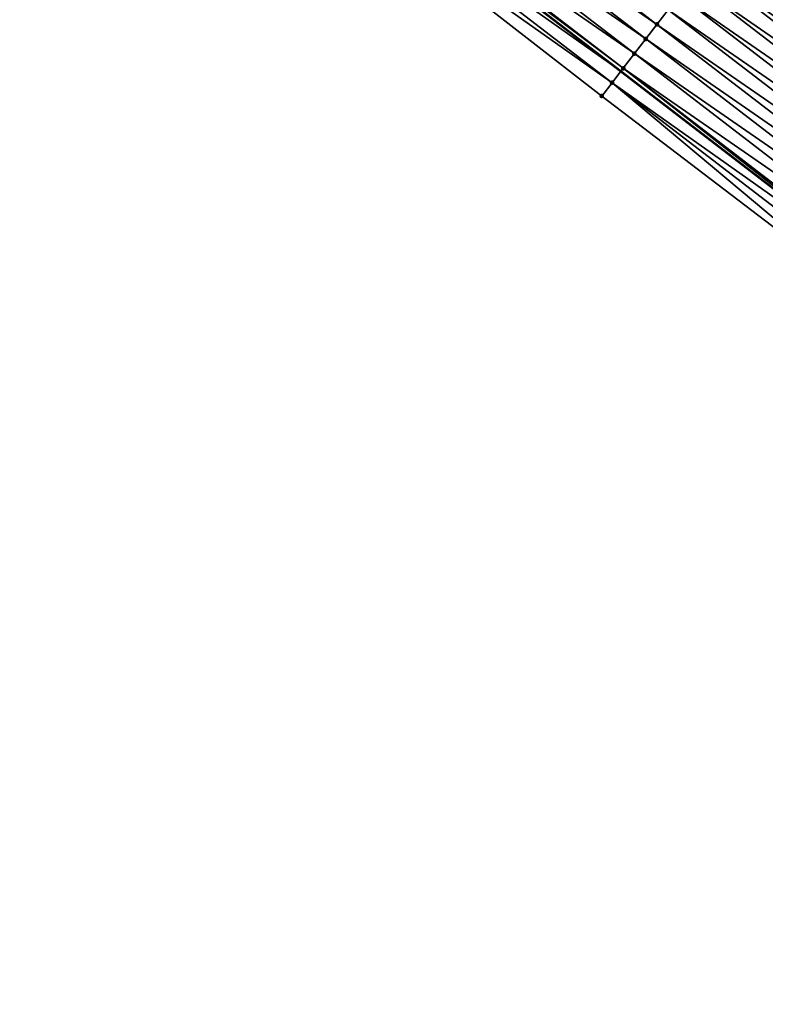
# Model space of a CAD drawing. Header units: feet. Extents: x 2017424 to 2024169, y 808042 to 818730.
# Tile 257 of 329: x 2021128 to 2021169, y 815278 to 815332. Entities that reach past the tile are written whole.
import ezdxf

# ---------------------------------------------------------------- set-up
doc = ezdxf.new("R2010")
doc.units = ezdxf.units.FT
doc.header["$MEASUREMENT"] = 0
for name, color, linetype, lineweight in [('EP_Travel Lane', 172, 'Continuous', 53), ('NB-Road Shots', 141, 'Continuous', 100), ('NB-Road X-Section', 40, 'Continuous', 13)]:
    doc.layers.add(name, color=color, linetype=linetype, lineweight=lineweight)
doc.layers.add('I-77-MM15-17_NB-Surface-BORDER', color=7, linetype='Continuous')
doc.layers.add('I-77-MM15-17_NB-Surface-TIN', color=7, linetype='Continuous')

msp = doc.modelspace()

# ---------------------------------------------------------------- linework, layer by layer
at = {"layer": 'EP_Travel Lane'}
msp.add_polyline3d([(2021113.314881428, 815365.710366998, 243.3208924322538), (2021129.102100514, 815353.4332447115, 243.1310462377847), (2021144.976243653, 815341.1367915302, 242.9372138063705), (2021160.834873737, 815328.9510718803, 242.8256053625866), (2021176.693511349, 815316.7653464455, 242.7154597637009), (2021192.622537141, 815304.593448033, 242.5717682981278), (2021208.520114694, 815292.45955959, 242.3819915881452), (2021224.729888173, 815280.2635869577, 242.2220737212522), (2021240.87136712, 815268.4548937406, 242.1356002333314), (2021257.012931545, 815256.646137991, 242.0758218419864), (2021273.155147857, 815244.9016380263, 241.9428540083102), (2021289.333563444, 815233.1428974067, 241.881916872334), (2021305.909437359, 815221.2718640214, 241.878839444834), (2021322.332593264, 815209.8560243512, 241.8644223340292)], dxfattribs=at)
at = {"layer": 'I-77-MM15-17_NB-Surface-BORDER', "color": 3, "linetype": 'Continuous', "lineweight": -3}
msp.add_polyline3d([(2021256.819721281, 815256.3819366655, 242.0807672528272), (2021239.650295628, 815266.7848954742, 242.2070089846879), (2021223.889636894, 815279.1145081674, 242.2576955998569), (2021207.629065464, 815291.2915174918, 242.4242732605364), (2021191.845773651, 815303.5752746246, 242.6047383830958), (2021175.703164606, 815315.476052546, 242.7570273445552), (2021159.799817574, 815327.6036478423, 242.8620286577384), (2021144.019815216, 815339.8916280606, 242.9798285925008), (2021128.353481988, 815352.4703164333, 243.1496764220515), (2021112.753288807, 815364.9879899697, 243.3358958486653)], dxfattribs=at)
at = {"layer": 'I-77-MM15-17_NB-Surface-TIN', "color": 128, "linetype": 'Continuous', "lineweight": -3}
for points in [[(2021162.792521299, 815331.5002447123, 242.6886597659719), (2021146.933880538, 815343.6859744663, 242.7980286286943), (2021146.324779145, 815342.8928820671, 242.8354329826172)], [(2021162.792521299, 815331.5002447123, 242.6886597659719), (2021163.401617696, 815332.2933409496, 242.6502923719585), (2021146.933880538, 815343.6859744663, 242.7980286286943)], [(2021162.183433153, 815330.7071421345, 242.7286192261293), (2021146.324779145, 815342.8928820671, 242.8354329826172), (2021145.715697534, 815342.0997744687, 242.8766538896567)], [(2021162.183433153, 815330.7071421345, 242.7286192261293), (2021162.792521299, 815331.5002447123, 242.6886597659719), (2021146.324779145, 815342.8928820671, 242.8354329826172)], [(2021161.574354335, 815329.9140323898, 242.7703783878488), (2021145.715697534, 815342.0997744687, 242.8766538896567), (2021145.106694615, 815341.3066064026, 242.9330582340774)], [(2021161.574354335, 815329.9140323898, 242.7703783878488), (2021162.183433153, 815330.7071421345, 242.7286192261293), (2021145.715697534, 815342.0997744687, 242.8766538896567)], [(2021144.497499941, 815340.5135856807, 242.9524643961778), (2021160.834873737, 815328.9510718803, 242.8256053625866), (2021144.976243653, 815341.1367915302, 242.9372138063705)], [(2021160.965332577, 815329.1208787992, 242.8231471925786), (2021145.106694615, 815341.3066064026, 242.9330582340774), (2021144.976243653, 815341.1367915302, 242.9372138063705)], [(2021160.965332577, 815329.1208787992, 242.8231471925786), (2021144.976243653, 815341.1367915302, 242.9372138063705), (2021160.834873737, 815328.9510718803, 242.8256053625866)], [(2021160.965332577, 815329.1208787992, 242.8231471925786), (2021161.574354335, 815329.9140323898, 242.7703783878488), (2021145.106694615, 815341.3066064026, 242.9330582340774)], [(2021160.356096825, 815328.3278896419, 242.8346267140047), (2021144.497499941, 815340.5135856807, 242.9524643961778), (2021144.019815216, 815339.8916280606, 242.9798285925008)], [(2021160.356096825, 815328.3278896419, 242.8346267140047), (2021160.834873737, 815328.9510718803, 242.8256053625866), (2021144.497499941, 815340.5135856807, 242.9524643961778)], [(2021160.356096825, 815328.3278896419, 242.8346267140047), (2021144.019815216, 815339.8916280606, 242.9798285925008), (2021159.799817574, 815327.6036478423, 242.8620286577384)], [(2021184.741801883, 815327.2457264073, 242.1330816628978), (2021168.883253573, 815339.4313851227, 242.2602805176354), (2021168.281197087, 815338.6474524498, 242.2984849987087)], [(2021184.132773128, 815326.4525781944, 242.1845001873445), (2021168.274158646, 815338.6382877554, 242.2989316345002), (2021167.665113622, 815337.8451520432, 242.347211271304)], [(2021168.274158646, 815338.6382877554, 242.2989316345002), (2021184.139811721, 815326.461744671, 242.1839059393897), (2021168.281197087, 815338.6474524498, 242.2984849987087)], [(2021184.132773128, 815326.4525781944, 242.1845001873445), (2021184.139811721, 815326.461744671, 242.1839059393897), (2021168.274158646, 815338.6382877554, 242.2989316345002)], [(2021184.741801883, 815327.2457264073, 242.1330816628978), (2021168.281197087, 815338.6474524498, 242.2984849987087), (2021184.139811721, 815326.461744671, 242.1839059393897)], [(2021183.523691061, 815325.6594709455, 242.2256326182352), (2021167.665113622, 815337.8451520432, 242.347211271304), (2021167.056062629, 815337.0520209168, 242.3943392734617)], [(2021183.523691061, 815325.6594709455, 242.2256326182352), (2021184.132773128, 815326.4525781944, 242.1845001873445), (2021167.665113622, 815337.8451520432, 242.347211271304)], [(2021182.91465182, 815324.8663307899, 242.2750279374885), (2021167.056062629, 815337.0520209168, 242.3943392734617), (2021166.447014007, 815336.258887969, 242.4419247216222)], [(2021182.91465182, 815324.8663307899, 242.2750279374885), (2021183.523691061, 815325.6594709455, 242.2256326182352), (2021167.056062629, 815337.0520209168, 242.3943392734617)], [(2021182.305615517, 815324.0731883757, 242.3249903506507), (2021166.447014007, 815336.258887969, 242.4419247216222), (2021165.8379526, 815335.465764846, 242.48704313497)], [(2021182.305615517, 815324.0731883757, 242.3249903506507), (2021182.91465182, 815324.8663307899, 242.2750279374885), (2021166.447014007, 815336.258887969, 242.4419247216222)], [(2021181.696558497, 815323.2800618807, 242.3709554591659), (2021165.8379526, 815335.465764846, 242.48704313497), (2021165.228882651, 815334.6726482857, 242.5305136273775)], [(2021181.696558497, 815323.2800618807, 242.3709554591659), (2021182.305615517, 815324.0731883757, 242.3249903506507), (2021165.8379526, 815335.465764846, 242.48704313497)], [(2021181.087493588, 815322.4869414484, 242.4153982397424), (2021165.228882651, 815334.6726482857, 242.5305136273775), (2021164.619805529, 815333.8795372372, 242.5726001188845)], [(2021181.087493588, 815322.4869414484, 242.4153982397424), (2021181.696558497, 815323.2800618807, 242.3709554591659), (2021165.228882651, 815334.6726482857, 242.5305136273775)], [(2021180.478413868, 815321.6938323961, 242.4569834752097), (2021164.619805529, 815333.8795372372, 242.5726001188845), (2021164.010711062, 815333.0864395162, 242.6113401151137)], [(2021180.478413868, 815321.6938323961, 242.4569834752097), (2021181.087493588, 815322.4869414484, 242.4153982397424), (2021164.619805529, 815333.8795372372, 242.5726001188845)], [(2021179.869329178, 815320.9007271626, 242.4976098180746), (2021164.010711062, 815333.0864395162, 242.6113401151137), (2021163.401617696, 815332.2933409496, 242.6502923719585)], [(2021179.869329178, 815320.9007271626, 242.4976098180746), (2021180.478413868, 815321.6938323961, 242.4569834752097), (2021164.010711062, 815333.0864395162, 242.6113401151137)], [(2021179.260237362, 815320.1076274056, 242.5368610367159), (2021163.401617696, 815332.2933409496, 242.6502923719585), (2021162.792521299, 815331.5002447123, 242.6886597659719)], [(2021179.260237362, 815320.1076274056, 242.5368610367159), (2021179.869329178, 815320.9007271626, 242.4976098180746), (2021163.401617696, 815332.2933409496, 242.6502923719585)], [(2021178.651131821, 815319.3145381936, 242.5734643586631), (2021162.792521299, 815331.5002447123, 242.6886597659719), (2021162.183433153, 815330.7071421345, 242.7286192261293)], [(2021178.651131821, 815319.3145381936, 242.5734643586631), (2021179.260237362, 815320.1076274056, 242.5368610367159), (2021162.792521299, 815331.5002447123, 242.6886597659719)], [(2021178.04204345, 815318.5214357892, 242.6133803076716), (2021162.183433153, 815330.7071421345, 242.7286192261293), (2021161.574354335, 815329.9140323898, 242.7703783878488)], [(2021178.04204345, 815318.5214357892, 242.6133803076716), (2021178.651131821, 815319.3145381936, 242.5734643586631), (2021162.183433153, 815330.7071421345, 242.7286192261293)], [(2021177.432979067, 815317.7283149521, 242.6579247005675), (2021161.574354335, 815329.9140323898, 242.7703783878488), (2021160.965332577, 815329.1208787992, 242.8231471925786)], [(2021177.432979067, 815317.7283149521, 242.6579247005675), (2021178.04204345, 815318.5214357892, 242.6133803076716), (2021161.574354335, 815329.9140323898, 242.7703783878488)], [(2021160.356096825, 815328.3278896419, 242.8346267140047), (2021176.693511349, 815316.7653464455, 242.7154597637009), (2021160.834873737, 815328.9510718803, 242.8256053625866)], [(2021176.707471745, 815316.7835191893, 242.7150371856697), (2021160.965332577, 815329.1208787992, 242.8231471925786), (2021160.834873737, 815328.9510718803, 242.8256053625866)], [(2021176.707471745, 815316.7835191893, 242.7150371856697), (2021160.834873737, 815328.9510718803, 242.8256053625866), (2021176.693511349, 815316.7653464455, 242.7154597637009)], [(2021176.707471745, 815316.7835191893, 242.7150371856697), (2021176.823960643, 815316.9351588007, 242.7113366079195), (2021160.965332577, 815329.1208787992, 242.8231471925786)], [(2021176.823960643, 815316.9351588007, 242.7113366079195), (2021177.432979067, 815317.7283149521, 242.6579247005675), (2021160.965332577, 815329.1208787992, 242.8231471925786)], [(2021175.703164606, 815315.476052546, 242.7570273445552), (2021160.356096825, 815328.3278896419, 242.8346267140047), (2021159.799817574, 815327.6036478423, 242.8620286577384)], [(2021176.214761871, 815316.1421412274, 242.7299514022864), (2021176.693511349, 815316.7653464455, 242.7154597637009), (2021160.356096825, 815328.3278896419, 242.8346267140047)], [(2021176.214761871, 815316.1421412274, 242.7299514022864), (2021160.356096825, 815328.3278896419, 242.8346267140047), (2021175.703164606, 815315.476052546, 242.7570273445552)]]:
    msp.add_3dface(points, dxfattribs=at)
at = {"layer": 'NB-Road Shots', "lineweight": 100}
for p in [(2021162.792521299, 815331.5002447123, 242.6886597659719), (2021162.183433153, 815330.7071421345, 242.7286192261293), (2021161.574354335, 815329.9140323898, 242.7703783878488), (2021160.965332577, 815329.1208787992, 242.8231471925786), (2021160.356096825, 815328.3278896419, 242.8346267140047), (2021159.799817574, 815327.6036478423, 242.8620286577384)]:
    msp.add_point(p, dxfattribs=at)
at = {"layer": 'NB-Road X-Section', "extrusion": (-0.7929265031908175, 0.6092822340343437, 0.006536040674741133), "elevation": -1105864.961282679, "flags": 128}
msp.add_lwpolyline([(-1878025.65127994, 7469.337138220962), (-1878024.65127994, 7469.389737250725), (-1878023.651279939, 7469.44462730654), (-1878022.65127994, 7469.500027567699), (-1878021.651279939, 7469.554951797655), (-1878020.651279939, 7469.621230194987), (-1878019.651279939, 7469.692554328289), (-1878018.65127994, 7469.787821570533), (-1878017.885011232, 7469.831612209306), (-1878017.651279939, 7469.834747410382), (-1878016.651279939, 7469.88112368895), (-1878015.65127994, 7469.933999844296), (-1878014.65127994, 7469.992405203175), (-1878013.651279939, 7470.050284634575), (-1878012.861773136, 7470.095268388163), (-1878012.65127994, 7470.105104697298), (-1878011.651279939, 7470.153139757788), (-1878010.65127994, 7470.196099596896), (-1878009.651279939, 7470.245801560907), (-1878008.651279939, 7470.300494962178), (-1878007.651279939, 7470.352886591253), (-1878006.65127994, 7470.398216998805), (-1878005.651279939, 7470.436868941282), (-1878004.651279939, 7470.485149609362), (-1878003.651279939, 7470.532278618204), (-1878002.65127994, 7470.57986508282), (-1878001.65127994, 7470.624984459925), (-1878000.651279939, 7470.668455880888), (-1877999.651279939, 7470.710543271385), (-1877998.65127994, 7470.749284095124), (-1877997.651279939, 7470.788237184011), (-1877996.65127994, 7470.826605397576), (-1877995.651279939, 7470.866565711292), (-1877994.65127994, 7470.908325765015), (-1877993.651279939, 7470.961095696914), (-1877992.65127994, 7470.972575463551), (-1877991.738058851, 7470.999977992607)], dxfattribs=at)

doc.saveas('drawing.dxf')
